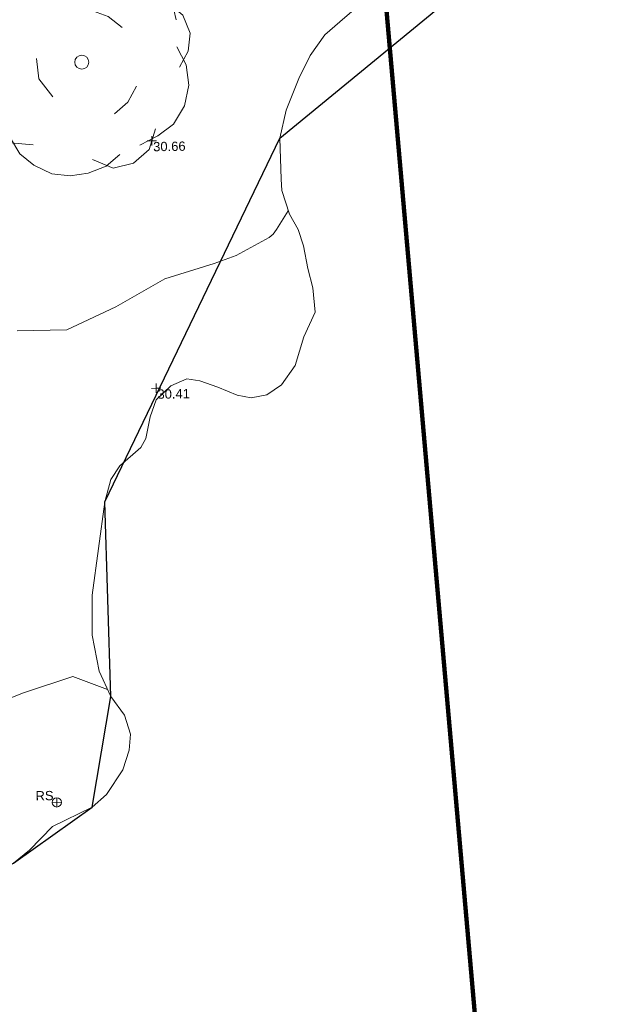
# Model space of a CAD drawing. Header units: millimetres. Extents: x -287732 to 520720, y -103372 to 287754.
# Tile 260 of 380: x 161202 to 184944, y 52612 to 92390. Entities that reach past the tile are written whole.
import ezdxf

# ---------------------------------------------------------------- set-up
doc = ezdxf.new("R2010")
doc.units = ezdxf.units.MM
doc.linetypes.add('IMPORT-UG_ELEC_STREET LIGHTING_QLB2 _2_', pattern=[2700, 1500, -300, 0, -250, 150, -300, 0, -200])
for name, color, linetype, lineweight, true_color in [('00_TOPO_FURN_SIGN', 7, 'Continuous', 9, 0x666666), ('00_TOPO_TREE', 7, 'Continuous', 9, 0x666666), ('00_UAV_FURN_SIGN', 6, 'Continuous', 9, 0xff00ff), ('00_UAV_LEVEL_SPOT', 7, 'Continuous', 9, 0x666666), ('00_UAV_TREE_LINE', 7, 'Continuous', 9, 0x52a552), ('01_DTM_CONTOUR_MJR', 7, 'Continuous', 9, 0x7f3f00), ('01_DTM_CONTOUR_MNR', 7, 'Continuous', 9, 0xa5a552), ('12333-PUM-2D-U-0001-C01 - Rev2_REVIT IMPORT_dwg', 7, 'Continuous', 9, 0x767676), ('A_RHA_Line', 7, 'Continuous', 9, 0x00a600), ('PUM-SURVEY BOUNDARY_EXTENT', 190, 'Continuous', 25, 0x7f00ff)]:
    doc.layers.add(name, color=color, linetype=linetype, lineweight=lineweight, true_color=true_color)
doc.styles.add('Swis721 Lt BT_2', font='swissl.ttf', dxfattribs={"height": 375})

# ---------------------------------------------------------------- blocks, each defined once
blk = doc.blocks.new('12333-PUM-2D-U-0001-C01 - Rev2_REVIT IMPORT_dwg_CONIFEROUS_TREE-2077251-Site Location Plan Proposed')
at = {"layer": '00_TOPO_TREE', "color": 254, "true_color": 0xcccccc, "flags": 128}
for points in [[(-1889, 1546), (-1718, 2118), (-1317, 2519), (-744, 2748), (-172, 2691), (344, 2347)], [(-344, 2462), (115, 2634), (687, 2691), (1202, 2576), (1660, 2347), (2004, 2004), (2290, 1546), (2405, 1031)], [(-2405, -802), (-2691, -286), (-2805, 286), (-2691, 916), (-2347, 1431), (-1889, 1775), (-1317, 1947)], [(1832, 1603), (2233, 1431), (2576, 1145), (2748, 687), (2691, 229), (2462, -172)], [(229, 1317), (687, 1145), (1031, 859)], [(2405, 344), (2634, -115), (2691, -630), (2576, -1145), (2290, -1603), (1889, -1889), (1431, -2118)], [(-744, -859), (-1088, -401), (-1145, 115)], [(-1260, -2061), (-1832, -2004), (-2290, -1718), (-2576, -1260), (-2634, -744), (-2462, -229)], [(1374, -630), (1145, -1031), (802, -1317)], [(1832, -1718), (1660, -2233), (1260, -2576), (744, -2691), (229, -2462)], [(916, -2347), (573, -2634), (115, -2805), (-344, -2863), (-802, -2805), (-1260, -2576), (-1603, -2290), (-1832, -1889)]]:
    blk.add_lwpolyline(points, dxfattribs=at)
at = {"layer": '00_TOPO_TREE', "color": 254, "true_color": 0xcccccc}
blk.add_circle((0, 0), 177, dxfattribs=at)
blk = doc.blocks.new('12333-PUM-2D-U-0001-C01 - Rev2_REVIT IMPORT_dwg_MSL_RoadSign_SYM-2077242-Site Location Plan Proposed')
at = {"layer": '00_TOPO_FURN_SIGN', "color": 254, "true_color": 0xcccccc}
for p, q in [((-500, 0), (500, 0)), ((0, -500), (0, 500))]:
    blk.add_line(p, q, dxfattribs=at)
blk.add_circle((0, 0), 500, dxfattribs=at)
blk = doc.blocks.new('12333-PUM-2D-U-0001-C01 - Rev2_REVIT IMPORT_dwg_UAV-2077255-Site Location Plan Proposed')
at = {"layer": '00_UAV_LEVEL_SPOT', "color": 254, "true_color": 0xcccccc, "flags": 128}
for points in [[(0, -500), (0, 0), (-500, 0)], [(500, 0), (0, 0), (0, 500)]]:
    blk.add_lwpolyline(points, dxfattribs=at)
blk = doc.blocks.new('12333-PUM-2D-U-0001-C01 - Rev2_REVIT IMPORT_dwg_MGS62954_T2_Galway_ITM_3d_Rev1-2077680-Site Location Plan Proposed')
at = {"layer": '00_UAV_TREE_LINE', "color": 254, "true_color": 0xcccccc, "flags": 128}
blk.add_lwpolyline([(534078271, 725645161), (534077676, 725644671), (534077061, 725644162), (534076456, 725643339), (534075985, 725642414), (534075447, 725641142), (534075180, 725640012), (534075203, 725638361), (534075215, 725637902), (534075508, 725636939), (534075847, 725636319), (534076061, 725635644), (534076209, 725634732), (534076403, 725633948), (534076481, 725632962), (534076005, 725631973), (534075641, 725630825), (534075072, 725630045), (534074475, 725629660), (534073835, 725629545), (534073267, 725629666), (534072499, 725629998), (534071766, 725630274), (534071253, 725630359), (534070593, 725630088), (534070001, 725629527), (534069743, 725628853), (534069553, 725627977), (534069346, 725627618), (534068484, 725626890), (534068103, 725626341), (534067853, 725625454), (534067271, 725621694), (534067249, 725620067), (534067497, 725618618), (534067951, 725617577), (534068495, 725616815), (534068723, 725616051), (534068651, 725615404), (534068388, 725614615), (534067705, 725613621), (534067120, 725613123), (534065507, 725612374), (534064564, 725611432), (534063906, 725610920)], dxfattribs=at)
at = {"layer": '01_DTM_CONTOUR_MJR', "color": 254, "true_color": 0xcccccc, "flags": 128}
blk.add_lwpolyline([(534067824, 725617869), (534066430, 725618420), (534064430, 725617787), (534063430, 725617420), (534062430, 725617033), (534061675, 725616740), (534060000, 725616030), (534059522, 725615708)], dxfattribs=at)
at = {"layer": '01_DTM_CONTOUR_MNR', "color": 254, "true_color": 0xcccccc, "flags": 128}
blk.add_lwpolyline([(534075467, 725637072), (534074973, 725636322), (534074833, 725636146), (534074672, 725636015), (534073322, 725635312), (534072430, 725635004), (534070430, 725634420), (534068430, 725633320), (534066430, 725632420), (534064430, 725632420)], dxfattribs=at)
for name, p, xscale, yscale, zscale in [('12333-PUM-2D-U-0001-C01 - Rev2_REVIT IMPORT_dwg_CONIFEROUS_TREE-2077251-Site Location Plan Proposed', (534067228, 725643224), 1.6, 1.6, 1.6), ('12333-PUM-2D-U-0001-C01 - Rev2_REVIT IMPORT_dwg_UAV-2077255-Site Location Plan Proposed', (534070000, 725640000), 0.375, 0.375, 0.375), ('12333-PUM-2D-U-0001-C01 - Rev2_REVIT IMPORT_dwg_UAV-2077255-Site Location Plan Proposed', (534070000, 725630000), 0.375, 0.375, 0.375), ('12333-PUM-2D-U-0001-C01 - Rev2_REVIT IMPORT_dwg_MSL_RoadSign_SYM-2077242-Site Location Plan Proposed', (534065696, 725613343), 0.375, 0.375, 0.375)]:
    blk.add_blockref(name, p, dxfattribs=dict(xscale=xscale, yscale=yscale, zscale=zscale))
at = {"layer": '00_UAV_FURN_SIGN', "color": 251, "true_color": 0x666666, "insert": (534064842, 725613810), "char_height": 375, "width": 783.57, "attachment_point": 1, "line_spacing_factor": 1.005062, "style": 'Swis721 Lt BT_2'}
blk.add_mtext('RS', dxfattribs=at)
at = {"layer": '00_UAV_LEVEL_SPOT', "char_height": 375, "width": 1495.9, "attachment_point": 1, "line_spacing_factor": 1.005062, "style": 'Swis721 Lt BT_2'}
for s, insert in [('30.66', (534070052, 725639949)), ('30.41', (534070052, 725629949))]:
    blk.add_mtext(s, dxfattribs=dict(at, insert=insert))
blk = doc.blocks.new('12333-PUM-2D-U-0001-C01 - Rev2_REVIT IMPORT_dwg-1620468-Site Location Plan Proposed')
at = {"layer": 'PUM-SURVEY BOUNDARY_EXTENT', "color": 201, "true_color": 0xd4aaff, "flags": 128}
blk.add_lwpolyline([(368023, -34559), (374423, -19957), (379271, -1194), (384112, 55), (389444, -2985), (391793, -3422), (393464, 2649), (400412, 11355), (404413, 12301), (408083, 10984), (415575, 4115), (420210, -4269), (422050, -5317), (422827, -4934), (426041, -2731), (426872, 1723), (426774, 9600), (434100, 24157), (453045, 39176)], dxfattribs=at)
blk.add_blockref('12333-PUM-2D-U-0001-C01 - Rev2_REVIT IMPORT_dwg_MGS62954_T2_Galway_ITM_3d_Rev1-2077680-Site Location Plan Proposed', (-533641080, -725615854))

msp = doc.modelspace()

# ---------------------------------------------------------------- linework, layer by layer
at = {"layer": 'A_RHA_Line', "color": 5, "lineweight": 140, "true_color": 0x0000ff}
msp.add_line((174338, 111883), (190683, -73821), dxfattribs=at)

# ---------------------------------------------------------------- block references
at = {"layer": '12333-PUM-2D-U-0001-C01 - Rev2_REVIT IMPORT_dwg', "color": 254, "linetype": 'IMPORT-UG_ELEC_STREET LIGHTING_QLB2 _2_', "true_color": 0xffd4d4, "rotation": 0.9999999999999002}
msp.add_blockref('12333-PUM-2D-U-0001-C01 - Rev2_REVIT IMPORT_dwg-1620468-Site Location Plan Proposed', (-261895, 55870), dxfattribs=at)

doc.saveas('drawing.dxf')
